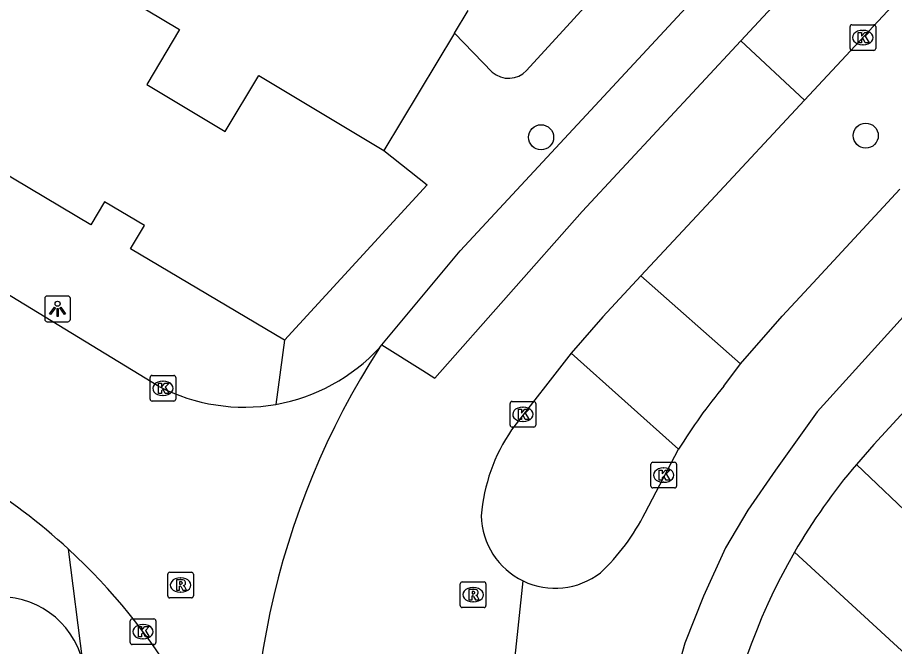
# Model space of a CAD drawing. Extents: x 158461 to 159795, y 387220 to 388672.
# Drawn here: x 159305.8 to 159339.99, y 388118.84 to 388143.36 of the extents above; entities that cross this region are included whole.
import ezdxf

# ---------------------------------------------------------------- set-up
doc = ezdxf.new("R2010")
doc.units = 0
for name, color, linetype in [('IMGEO_Boom', 7, 'Continuous'), ('IMGEO_Kolk', 7, 'Continuous'), ('IMGEO_Lichtpunt', 7, 'Continuous'), ('IMGEO_Pand', 7, 'Continuous'), ('IMGEO_Rijbaan_lokaal_gesloten', 7, 'Continuous'), ('IMGEO_Rijbaan_lokaal_open', 7, 'Continuous'), ('IMGEO_Rioolput', 7, 'Continuous'), ('IMGEO_Voetpad_open', 7, 'Continuous')]:
    doc.layers.add(name, color=color, linetype=linetype)

msp = doc.modelspace()

# ---------------------------------------------------------------- linework, layer by layer
at = {"layer": 'IMGEO_Boom'}
for centre in [(159326.217, 388138.695), (159338.875, 388138.759)]:
    msp.add_circle(centre, 0.489, dxfattribs=at)
at = {"layer": 'IMGEO_Kolk'}
for p, q in [((159338.264, 388142.157), (159338.264, 388143.009)), ((159338.339, 388143.083), (159339.191, 388143.083)), ((159339.265, 388143.009), (159339.265, 388142.157)), ((159338.752, 388142.863), (159338.777, 388142.863)), ((159338.775, 388142.303), (159338.75, 388142.303)), ((159339.191, 388142.083), (159338.339, 388142.083)), ((159310.971, 388128.482), (159310.971, 388129.334)), ((159311.046, 388129.408), (159311.898, 388129.408)), ((159311.972, 388129.334), (159311.972, 388128.482)), ((159311.459, 388129.188), (159311.484, 388129.188)), ((159311.482, 388128.628), (159311.457, 388128.628)), ((159311.898, 388128.408), (159311.046, 388128.408)), ((159325.008, 388127.469), (159325.008, 388128.321)), ((159325.083, 388128.395), (159325.935, 388128.395)), ((159326.009, 388128.321), (159326.009, 388127.469)), ((159325.496, 388128.175), (159325.521, 388128.175)), ((159325.519, 388127.615), (159325.494, 388127.615)), ((159325.935, 388127.395), (159325.083, 388127.395)), ((159330.495, 388125.096), (159330.495, 388125.948)), ((159330.57, 388126.022), (159331.422, 388126.022)), ((159331.496, 388125.948), (159331.496, 388125.096)), ((159330.983, 388125.802), (159331.008, 388125.802)), ((159331.006, 388125.242), (159330.981, 388125.242)), ((159331.422, 388125.022), (159330.57, 388125.022)), ((159310.193, 388118.993), (159310.193, 388119.845)), ((159310.268, 388119.919), (159311.12, 388119.919)), ((159310.681, 388119.699), (159310.706, 388119.699)), ((159311.194, 388119.845), (159311.194, 388118.993)), ((159310.704, 388119.139), (159310.679, 388119.139)), ((159311.12, 388118.919), (159310.268, 388118.919))]:
    msp.add_line(p, q, dxfattribs=at)
for points in [[(159338.264, 388142.157), (159338.264, 388143.009)], [(159338.339, 388143.083), (159339.191, 388143.083)], [(159339.265, 388143.009), (159339.265, 388142.157)], [(159338.585, 388142.783), (159338.708, 388142.783), (159338.708, 388142.632), (159338.838, 388142.783), (159339.002, 388142.783), (159338.856, 388142.632), (159339.009, 388142.383), (159338.857, 388142.383), (159338.772, 388142.547), (159338.708, 388142.48), (159338.708, 388142.383), (159338.585, 388142.383), (159338.585, 388142.783)], [(159339.191, 388142.083), (159338.339, 388142.083)], [(159310.971, 388128.482), (159310.971, 388129.334)], [(159311.046, 388129.408), (159311.898, 388129.408)], [(159311.972, 388129.334), (159311.972, 388128.482)], [(159311.292, 388129.108), (159311.415, 388129.108), (159311.415, 388128.957), (159311.545, 388129.108), (159311.709, 388129.108), (159311.563, 388128.957), (159311.716, 388128.708), (159311.564, 388128.708), (159311.479, 388128.872), (159311.415, 388128.805), (159311.415, 388128.708), (159311.292, 388128.708), (159311.292, 388129.108)], [(159311.898, 388128.408), (159311.046, 388128.408)], [(159325.008, 388127.469), (159325.008, 388128.321)], [(159325.083, 388128.395), (159325.935, 388128.395)], [(159326.009, 388128.321), (159326.009, 388127.469)], [(159325.329, 388128.095), (159325.452, 388128.095), (159325.452, 388127.944), (159325.582, 388128.095), (159325.746, 388128.095), (159325.6, 388127.944), (159325.753, 388127.695), (159325.601, 388127.695), (159325.516, 388127.859), (159325.452, 388127.792), (159325.452, 388127.695), (159325.329, 388127.695), (159325.329, 388128.095)], [(159325.935, 388127.395), (159325.083, 388127.395)], [(159330.495, 388125.096), (159330.495, 388125.948)], [(159330.57, 388126.022), (159331.422, 388126.022)], [(159331.496, 388125.948), (159331.496, 388125.096)], [(159330.816, 388125.722), (159330.939, 388125.722), (159330.939, 388125.571), (159331.069, 388125.722), (159331.233, 388125.722), (159331.087, 388125.571), (159331.24, 388125.322), (159331.088, 388125.322), (159331.003, 388125.486), (159330.939, 388125.419), (159330.939, 388125.322), (159330.816, 388125.322), (159330.816, 388125.722)], [(159331.422, 388125.022), (159330.57, 388125.022)], [(159310.193, 388118.993), (159310.193, 388119.845)], [(159310.268, 388119.919), (159311.12, 388119.919)], [(159311.194, 388119.845), (159311.194, 388118.993)], [(159310.514, 388119.619), (159310.637, 388119.619), (159310.637, 388119.468), (159310.767, 388119.619), (159310.931, 388119.619), (159310.785, 388119.468), (159310.938, 388119.219), (159310.786, 388119.219), (159310.701, 388119.383), (159310.637, 388119.316), (159310.637, 388119.219), (159310.514, 388119.219), (159310.514, 388119.619)], [(159311.12, 388118.919), (159310.268, 388118.919)]]:
    msp.add_lwpolyline(points, dxfattribs=at)
for centre, start, end in [((159338.341, 388143.007), 91.552, 178.448), ((159338.341, 388143.007), 91.552, 178.448), ((159339.189, 388143.007), 1.552, 88.448), ((159339.189, 388143.007), 1.552, 88.448), ((159338.341, 388142.159), 181.552, 268.448), ((159338.341, 388142.159), 181.552, 268.448), ((159339.189, 388142.159), 271.552, 358.448), ((159339.189, 388142.159), 271.552, 358.448), ((159311.048, 388129.332), 91.552, 178.448), ((159311.048, 388129.332), 91.552, 178.448), ((159311.896, 388129.332), 1.552, 88.448), ((159311.896, 388129.332), 1.552, 88.448), ((159311.048, 388128.484), 181.552, 268.448), ((159311.048, 388128.484), 181.552, 268.448), ((159311.896, 388128.484), 271.552, 358.448), ((159311.896, 388128.484), 271.552, 358.448), ((159325.085, 388128.319), 91.552, 178.448), ((159325.085, 388128.319), 91.552, 178.448), ((159325.933, 388128.319), 1.552, 88.448), ((159325.933, 388128.319), 1.552, 88.448), ((159325.085, 388127.471), 181.552, 268.448), ((159325.085, 388127.471), 181.552, 268.448), ((159325.933, 388127.471), 271.552, 358.448), ((159325.933, 388127.471), 271.552, 358.448), ((159330.572, 388125.946), 91.552, 178.448), ((159330.572, 388125.946), 91.552, 178.448), ((159331.42, 388125.946), 1.552, 88.448), ((159331.42, 388125.946), 1.552, 88.448), ((159330.572, 388125.098), 181.552, 268.448), ((159330.572, 388125.098), 181.552, 268.448), ((159331.42, 388125.098), 271.552, 358.448), ((159331.42, 388125.098), 271.552, 358.448), ((159310.27, 388119.843), 91.552, 178.448), ((159310.27, 388119.843), 91.552, 178.448), ((159311.118, 388119.843), 1.552, 88.448), ((159311.118, 388119.843), 1.552, 88.448), ((159310.27, 388118.995), 181.552, 268.448), ((159310.27, 388118.995), 181.552, 268.448), ((159311.118, 388118.995), 271.552, 358.448), ((159311.118, 388118.995), 271.552, 358.448)]:
    msp.add_arc(centre, 0.0765, start, end, dxfattribs=at)
for centre, major_axis, ratio, start_param, end_param in [((159338.751, 388142.583), (-0.387, 0.002), 0.722429, 4.712389, 7.853982), ((159338.776, 388142.583), (-0.39, 0.002), 0.717154, 1.570796, 4.712389), ((159311.458, 388128.908), (-0.387, 0.002), 0.722429, 4.712389, 7.853982), ((159311.483, 388128.908), (-0.39, 0.002), 0.717154, 1.570796, 4.712389), ((159325.495, 388127.895), (-0.387, 0.002), 0.722429, 4.712389, 7.853982), ((159325.52, 388127.895), (-0.39, 0.002), 0.717154, 1.570796, 4.712389), ((159330.982, 388125.522), (-0.387, 0.002), 0.722429, 4.712389, 7.853982), ((159331.007, 388125.522), (-0.39, 0.002), 0.717154, 1.570796, 4.712389), ((159310.68, 388119.419), (-0.387, 0.002), 0.722429, 4.712389, 7.853982), ((159310.705, 388119.419), (-0.39, 0.002), 0.717154, 1.570796, 4.712389)]:
    msp.add_ellipse(centre, major_axis=major_axis, ratio=ratio, start_param=start_param, end_param=end_param, dxfattribs=at)
at = {"layer": 'IMGEO_Lichtpunt'}
for p, q in [((159306.864, 388132.407), (159306.864, 388131.6)), ((159306.864, 388132.407), (159306.864, 388131.6)), ((159307.766, 388132.502), (159306.958, 388132.502)), ((159307.766, 388132.502), (159306.958, 388132.502)), ((159307.86, 388131.6), (159307.86, 388132.407)), ((159307.86, 388131.6), (159307.86, 388132.407)), ((159306.958, 388131.506), (159307.766, 388131.506)), ((159306.958, 388131.506), (159307.766, 388131.506))]:
    msp.add_line(p, q, dxfattribs=at)
for points in [[(159307.238, 388132.071), (159307.277, 388132.043), (159307.089, 388131.781), (159307.051, 388131.808), (159307.238, 388132.071)], [(159307.34, 388132.023), (159307.387, 388132.023), (159307.387, 388131.701), (159307.34, 388131.701), (159307.34, 388132.023)], [(159307.45, 388132.043), (159307.488, 388132.07), (159307.675, 388131.808), (159307.636, 388131.78), (159307.45, 388132.043)]]:
    msp.add_lwpolyline(points, dxfattribs=at)
msp.add_circle((159307.363, 388132.205), 0.0994, dxfattribs=at)
for centre, start, end in [((159306.958, 388132.407), 90, 180), ((159306.958, 388132.407), 90, 180), ((159307.766, 388132.407), 0, 90), ((159307.766, 388132.407), 0, 90), ((159306.958, 388131.6), 180, 270), ((159306.958, 388131.6), 180, 270), ((159307.766, 388131.6), 270, 0), ((159307.766, 388131.6), 270, 360)]:
    msp.add_arc(centre, 0.0946, start, end, dxfattribs=at)
at = {"layer": 'IMGEO_Pand'}
for points in [[(159307.581, 388145.62), (159312.123, 388142.891), (159310.84, 388140.756), (159313.898, 388138.918), (159315.212, 388141.106), (159320.089, 388138.176)], [(159322.837, 388142.751), (159323.374, 388143.644)], [(159322.837, 388142.751), (159320.089, 388138.176)]]:
    msp.add_lwpolyline(points, dxfattribs=at)
at = {"layer": 'IMGEO_Rijbaan_lokaal_gesloten'}
for points in [[(159334.001, 388142.462), (159368.985, 388180.051), (159371.536, 388182.814), (159372.968, 388184.56), (159373.278, 388185.008), (159374.101, 388186.241), (159374.899, 388187.485), (159375.648, 388188.753), (159376.31, 388190.024), (159376.914, 388191.406), (159377.421, 388192.792), (159377.819, 388194.061), (159378.241, 388195.642), (159378.548, 388197.091), (159378.764, 388198.552), (159378.875, 388200.115), (159378.862, 388201.49), (159378.766, 388202.962), (159378.716, 388204.716), (159377.74, 388208.85)], [(159320.011, 388130.606), (159323.058, 388134.263), (159332.208, 388144.136), (159336.031, 388148.261), (159369.612, 388184.633)], [(159381.73, 388172.745), (159359.699, 388148.966), (159344.589, 388132.572), (159339.194, 388126.718), (159338.51, 388125.943)], [(159363.37, 388169.07), (159356.769, 388161.889), (159353.016, 388157.888), (159336.489, 388140.138)], [(159320.011, 388130.606), (159321.604, 388129.598), (159322.075, 388129.3), (159327.822, 388135.807), (159334.001, 388142.462)], [(159336.489, 388140.138), (159334.001, 388142.462)], [(159336.489, 388140.138), (159332.838, 388136.217), (159330.111, 388133.289)], [(159333.989, 388129.864), (159335.615, 388131.718), (159336.659, 388132.843), (159340.206, 388136.666)], [(159342.713, 388134.324), (159336.977, 388127.994), (159335.358, 388125.716), (159334.279, 388124.153), (159333.408, 388122.683), (159332.543, 388120.8), (159331.819, 388118.971), (159331.316, 388117.158), (159330.788, 388114.964), (159330.563, 388113.644), (159330.457, 388112.783), (159330.353, 388111.537), (159330.353, 388110.754), (159330.406, 388109.294), (159330.48, 388108.344), (159330.568, 388107.648), (159330.685, 388106.929), (159331.487, 388103.193), (159345.728, 388044.797), (159355.666, 388004.082)], [(159330.111, 388133.289), (159328.63, 388131.699), (159327.392, 388130.282)], [(159319.915, 388130.491), (159320.011, 388130.606)], [(159327.392, 388130.282), (159325.065, 388127.286)], [(159333.345, 388128.993), (159333.989, 388129.864)], [(159330.27, 388124.051), (159331.58, 388126.532)], [(159324.587, 388112.551), (159325.519, 388121.395)]]:
    msp.add_lwpolyline(points, dxfattribs=at)
for centre, radius, start, end in [((159346.062, 388113.632), 31.111, 147.1878, 188.6114), ((159349.787, 388115.337), 21.374, 140.2897, 148.415), ((159330.75, 388123.396), 6.888, 145.6161, 175.4608), ((159356.673, 388110.597), 23.778, 139.8069, 149.9039), ((159326.765, 388123.994), 2.882, 181.0579, 244.3898), ((159322.946, 388127.695), 8.18, 313.0276, 333.5472), ((159356.594, 388110.653), 23.682, 149.924, 193.6661), ((159326.764, 388123.992), 2.88, 244.3803, 307.7606)]:
    msp.add_arc(centre, radius, start, end, dxfattribs=at)
at = {"layer": 'IMGEO_Rijbaan_lokaal_open'}
msp.add_lwpolyline([(159288.435, 388142.932), (159288.839, 388142.686), (159311.317, 388128.985)], dxfattribs=at)
for centre, radius, start, end in [((159314.629, 388135.358), 7.185, 279.9516, 317.3606), ((159314.634, 388135.358), 7.185, 242.5078, 279.9167), ((159291.981, 388105.456), 23.346, 47.3806, 58.6497), ((159291.907, 388105.361), 23.467, 13.7691, 47.4058)]:
    msp.add_arc(centre, radius, start, end, dxfattribs=at)
at = {"layer": 'IMGEO_Rioolput'}
for p, q in [((159311.734, 388121.737), (159312.586, 388121.737)), ((159311.659, 388120.811), (159311.659, 388121.663)), ((159312.147, 388121.517), (159312.172, 388121.517)), ((159312.66, 388121.663), (159312.66, 388120.811)), ((159323.066, 388120.434), (159323.066, 388121.286)), ((159323.141, 388121.36), (159323.993, 388121.36)), ((159323.554, 388121.14), (159323.579, 388121.14)), ((159324.067, 388121.286), (159324.067, 388120.434)), ((159312.586, 388120.737), (159311.734, 388120.737)), ((159312.17, 388120.957), (159312.145, 388120.957)), ((159323.993, 388120.36), (159323.141, 388120.36)), ((159323.577, 388120.58), (159323.552, 388120.58))]:
    msp.add_line(p, q, dxfattribs=at)
for points in [[(159311.734, 388121.737), (159312.586, 388121.737)], [(159311.659, 388120.811), (159311.659, 388121.663)], [(159312.248, 388121.435), (159311.996, 388121.437), (159311.996, 388121.037)], [(159312.66, 388121.663), (159312.66, 388120.811)], [(159311.996, 388121.037), (159312.12, 388121.037), (159312.12, 388121.199), (159312.131, 388121.199)], [(159312.174, 388121.356), (159312.12, 388121.356), (159312.12, 388121.275)], [(159312.12, 388121.275), (159312.172, 388121.275)], [(159312.178, 388121.17), (159312.249, 388121.037), (159312.389, 388121.037), (159312.324, 388121.163)], [(159323.066, 388120.434), (159323.066, 388121.286)], [(159323.141, 388121.36), (159323.993, 388121.36)], [(159323.655, 388121.058), (159323.403, 388121.06), (159323.403, 388120.66)], [(159324.067, 388121.286), (159324.067, 388120.434)], [(159312.586, 388120.737), (159311.734, 388120.737)], [(159323.403, 388120.66), (159323.527, 388120.66), (159323.527, 388120.822), (159323.538, 388120.822)], [(159323.581, 388120.979), (159323.527, 388120.979), (159323.527, 388120.898)], [(159323.527, 388120.898), (159323.579, 388120.898)], [(159323.585, 388120.793), (159323.656, 388120.66), (159323.796, 388120.66), (159323.731, 388120.786)], [(159323.993, 388120.36), (159323.141, 388120.36)]]:
    msp.add_lwpolyline(points, dxfattribs=at)
for centre, radius, start, end in [((159311.736, 388121.661), 0.0765, 91.552, 178.448), ((159311.736, 388121.661), 0.0765, 91.552, 178.448), ((159312.584, 388121.661), 0.0765, 1.552, 88.448), ((159312.584, 388121.661), 0.0765, 1.552, 88.448), ((159312.247, 388121.325), 0.109, 350.3612, 89.416), ((159312.13, 388121.146), 0.0533, 26.0293, 88.6989), ((159312.156, 388121.464), 0.19, 274.7715, 282.9687), ((159312.18, 388121.26), 0.0964, 77.0061, 93.1865), ((159312.194, 388121.317), 0.0378, 276.6634, 79.6772), ((159312.245, 388121.325), 0.112, 277.5842, 350.9817), ((159312.229, 388121.11), 0.108, 29.5134, 73.7905), ((159323.143, 388121.284), 0.0765, 91.552, 178.448), ((159323.143, 388121.284), 0.0765, 91.552, 178.448), ((159323.654, 388120.948), 0.109, 350.3612, 89.416), ((159323.991, 388121.284), 0.0765, 1.552, 88.448), ((159323.991, 388121.284), 0.0765, 1.552, 88.448), ((159311.736, 388120.813), 0.0765, 181.552, 268.448), ((159311.736, 388120.813), 0.0765, 181.552, 268.448), ((159312.584, 388120.813), 0.0765, 271.552, 358.448), ((159312.584, 388120.813), 0.0765, 271.552, 358.448), ((159323.537, 388120.769), 0.0533, 26.0293, 88.6989), ((159323.563, 388121.087), 0.19, 274.7715, 282.9687), ((159323.587, 388120.883), 0.0964, 77.0061, 93.1865), ((159323.601, 388120.94), 0.0378, 276.6634, 79.6772), ((159323.652, 388120.948), 0.112, 277.5842, 350.9817), ((159323.636, 388120.733), 0.108, 29.5134, 73.7905), ((159323.143, 388120.436), 0.0765, 181.552, 268.448), ((159323.143, 388120.436), 0.0765, 181.552, 268.448), ((159323.991, 388120.436), 0.0765, 271.552, 358.448), ((159323.991, 388120.436), 0.0765, 271.552, 358.448)]:
    msp.add_arc(centre, radius, start, end, dxfattribs=at)
for centre, major_axis, ratio, start_param, end_param in [((159312.146, 388121.237), (-0.387, 0.002), 0.722429, 4.712389, 7.853982), ((159312.171, 388121.237), (-0.39, 0.002), 0.717154, 1.570796, 4.712389), ((159323.553, 388120.86), (-0.387, 0.002), 0.722429, 4.712389, 7.853982), ((159323.578, 388120.86), (-0.39, 0.002), 0.717154, 1.570796, 4.712389)]:
    msp.add_ellipse(centre, major_axis=major_axis, ratio=ratio, start_param=start_param, end_param=end_param, dxfattribs=at)
at = {"layer": 'IMGEO_Voetpad_open'}
for points in [[(159316.216, 388130.786), (159310.21, 388134.352), (159310.749, 388135.257), (159309.197, 388136.182), (159308.658, 388135.277), (159297.717, 388141.799), (159298.256, 388142.702), (159296.642, 388143.664), (159296.103, 388142.761), (159290.43, 388146.13)], [(159329.901, 388146.162), (159329.34, 388145.344), (159325.653, 388141.302)], [(159324.314, 388141.238), (159322.837, 388142.751)], [(159320.089, 388138.176), (159321.773, 388136.842), (159316.216, 388130.786)], [(159330.111, 388133.289), (159333.989, 388129.864)], [(159316.216, 388130.786), (159315.871, 388128.281)], [(159327.392, 388130.282), (159331.58, 388126.532)], [(159338.51, 388125.943), (159340.924, 388123.647), (159342.443, 388123.595), (159345.195, 388126.598)], [(159308.346, 388118.243), (159307.789, 388122.636)], [(159339.847, 388109.601), (159342.668, 388112.664), (159341.406, 388117.642), (159336.101, 388122.521)]]:
    msp.add_lwpolyline(points, dxfattribs=at)
for centre, radius, start, end in [((159324.951, 388141.944), 0.951, 227.9267, 317.5462), ((159305.127, 388117.459), 3.313, 13.6897, 95.4714)]:
    msp.add_arc(centre, radius, start, end, dxfattribs=at)

doc.saveas('drawing.dxf')
